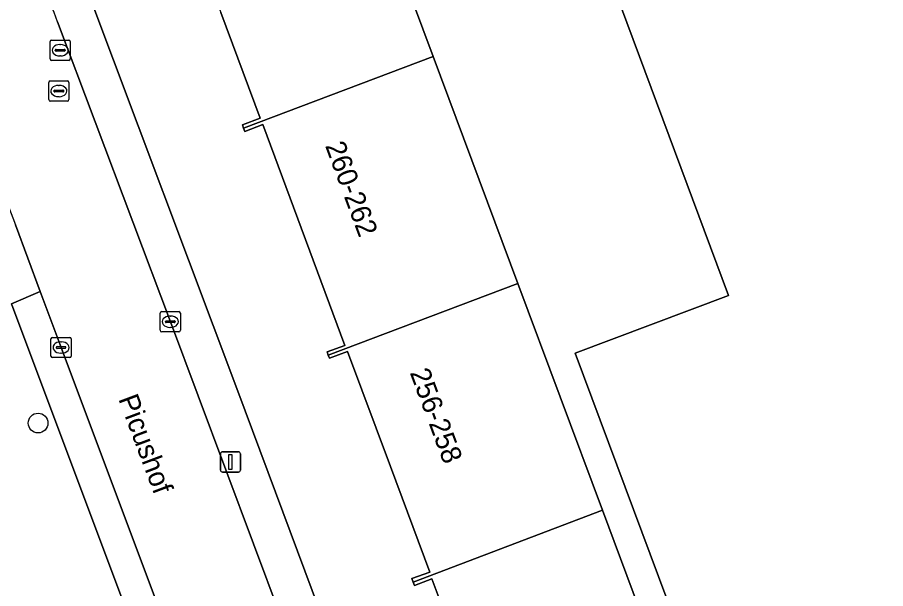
# Model space of a CAD drawing. Extents: x 162172 to 163187, y 382874 to 383685.
# Drawn here: x 162347.93 to 162390.96, y 383153.14 to 383181.44 of the extents above; entities that cross this region are included whole.
import ezdxf

# ---------------------------------------------------------------- set-up
doc = ezdxf.new("R2010")
doc.units = 0
for name, color, linetype in [('IMGEO_Boom', 7, 'Continuous'), ('IMGEO_Erf', 7, 'Continuous'), ('IMGEO_Groenvoorziening', 7, 'Continuous'), ('IMGEO_Haag', 7, 'Continuous'), ('IMGEO_Kolk', 7, 'Continuous'), ('IMGEO_Lichtmast', 7, 'Continuous'), ('IMGEO_Openbare_ruimte_label', 7, 'Continuous'), ('IMGEO_Pand', 7, 'Continuous'), ('IMGEO_Pand_nummerreeks', 7, 'Continuous'), ('IMGEO_Rijbaan_lokaal_open', 7, 'Continuous'), ('IMGEO_Rioolput', 7, 'Continuous'), ('IMGEO_Voetpad_open', 7, 'Continuous')]:
    doc.layers.add(name, color=color, linetype=linetype)

msp = doc.modelspace()

# ---------------------------------------------------------------- linework, layer by layer
at = {"layer": 'IMGEO_Boom'}
msp.add_circle((162348.961, 383161.341), 0.489, dxfattribs=at)
at = {"layer": 'IMGEO_Erf'}
for points in [[(162359.825, 383215.896), (162358.914, 383216.981), (162356.967, 383215.305), (162356.504, 383215.835), (162349.101, 383209.561), (162355.095, 383202.477), (162363.815, 383192.171), (162364.347, 383190.746), (162368.54, 383179.505), (162372.735, 383168.262), (162376.929, 383157.02), (162381.126, 383145.77), (162385.323, 383134.518), (162389.521, 383123.265), (162393.719, 383112.013)], [(162393.012, 383118.114), (162386.314, 383136.041), (162375.57, 383164.802), (162383.174, 383167.656), (162370.478, 383201.768), (162404.26, 383214.377)], [(162351.468, 383182.584), (162358.858, 383162.93), (162388.064, 383084.639), (162394.027, 383068.875), (162394.311, 383068.989), (162396.634, 383062.777)], [(162370.61, 383147.953), (162368.479, 383153.634), (162367.606, 383153.302), (162367.547, 383153.465), (162367.485, 383153.637), (162368.369, 383153.957), (162366.419, 383159.186), (162364.29, 383164.892), (162363.393, 383164.551), (162363.34, 383164.702), (162363.28, 383164.876), (162364.167, 383165.185), (162362.212, 383170.437), (162360.093, 383176.132), (162359.203, 383175.79), (162359.146, 383175.945), (162359.084, 383176.113), (162359.965, 383176.439), (162358.011, 383181.679)]]:
    msp.add_lwpolyline(points, dxfattribs=at)
at = {"layer": 'IMGEO_Groenvoorziening'}
for points in [[(162349.07, 383167.852), (162347.838, 383171.163)], [(162360.369, 383137.577), (162358.978, 383137.041), (162347.643, 383167.248), (162349.07, 383167.852)]]:
    msp.add_lwpolyline(points, dxfattribs=at)
msp.add_lwpolyline([(162360.369, 383137.577), (162355.914, 383149.578), (162350.1, 383165.084), (162349.07, 383167.852), (162347.643, 383167.248), (162358.978, 383137.041)], close=True, dxfattribs=at)
at = {"layer": 'IMGEO_Haag'}
msp.add_lwpolyline([(162360.369, 383137.577), (162355.914, 383149.578), (162350.1, 383165.084), (162349.07, 383167.852), (162347.643, 383167.248), (162358.978, 383137.041)], close=True, dxfattribs=at)
at = {"layer": 'IMGEO_Kolk'}
for p, q in [((162355.086, 383166.863), (162355.938, 383166.863)), ((162355.011, 383165.937), (162355.011, 383166.789)), ((162355.499, 383166.643), (162355.524, 383166.643)), ((162356.012, 383166.789), (162356.012, 383165.937)), ((162355.27, 383166.357), (162355.27, 383166.369)), ((162355.708, 383166.32), (162355.31, 383166.32)), ((162355.313, 383166.406), (162355.711, 383166.406)), ((162355.522, 383166.083), (162355.497, 383166.083)), ((162355.754, 383166.369), (162355.754, 383166.357)), ((162349.674, 383165.584), (162350.526, 383165.584)), ((162355.938, 383165.863), (162355.086, 383165.863)), ((162349.599, 383164.658), (162349.599, 383165.51)), ((162349.901, 383165.127), (162350.299, 383165.127)), ((162350.087, 383165.364), (162350.112, 383165.364)), ((162350.6, 383165.51), (162350.6, 383164.658)), ((162349.858, 383165.078), (162349.858, 383165.09)), ((162350.296, 383165.041), (162349.898, 383165.041)), ((162350.11, 383164.804), (162350.085, 383164.804)), ((162350.342, 383165.09), (162350.342, 383165.078)), ((162350.526, 383164.584), (162349.674, 383164.584))]:
    msp.add_line(p, q, dxfattribs=at)
for points in [[(162355.086, 383166.863), (162355.938, 383166.863)], [(162355.011, 383165.937), (162355.011, 383166.789)], [(162356.012, 383166.789), (162356.012, 383165.937)], [(162349.674, 383165.584), (162350.526, 383165.584)], [(162355.938, 383165.863), (162355.086, 383165.863)], [(162349.599, 383164.658), (162349.599, 383165.51)], [(162350.6, 383165.51), (162350.6, 383164.658)], [(162350.526, 383164.584), (162349.674, 383164.584)]]:
    msp.add_lwpolyline(points, dxfattribs=at)
for centre, radius, start, end in [((162355.088, 383166.787), 0.0765, 91.552, 178.448), ((162355.088, 383166.787), 0.0765, 91.552, 178.448), ((162355.936, 383166.787), 0.0765, 1.552, 88.448), ((162355.936, 383166.787), 0.0765, 1.552, 88.448), ((162355.31, 383166.366), 0.0403, 85.8775, 175.7526), ((162355.307, 383166.356), 0.0366, 178.938, 274.7102), ((162355.711, 383166.363), 0.043, 264.8664, 352.4533), ((162355.715, 383166.368), 0.0386, 1.7309, 96.639), ((162349.676, 383165.508), 0.0765, 91.552, 178.448), ((162349.676, 383165.508), 0.0765, 91.552, 178.448), ((162350.524, 383165.508), 0.0765, 1.552, 88.448), ((162350.524, 383165.508), 0.0765, 1.552, 88.448), ((162355.088, 383165.939), 0.0765, 181.552, 268.448), ((162355.088, 383165.939), 0.0765, 181.552, 268.448), ((162355.936, 383165.939), 0.0765, 271.552, 358.448), ((162355.936, 383165.939), 0.0765, 271.552, 358.448), ((162349.898, 383165.087), 0.0403, 85.8775, 175.7526), ((162350.303, 383165.089), 0.0386, 1.7309, 96.639), ((162349.895, 383165.077), 0.0366, 178.938, 274.7102), ((162350.299, 383165.084), 0.043, 264.8664, 352.4533), ((162349.676, 383164.66), 0.0765, 181.552, 268.448), ((162349.676, 383164.66), 0.0765, 181.552, 268.448), ((162350.524, 383164.66), 0.0765, 271.552, 358.448), ((162350.524, 383164.66), 0.0765, 271.552, 358.448)]:
    msp.add_arc(centre, radius, start, end, dxfattribs=at)
for centre, major_axis, ratio, start_param, end_param in [((162355.498, 383166.363), (-0.387, 0.002), 0.722429, 4.712389, 7.853982), ((162355.523, 383166.363), (-0.39, 0.002), 0.717154, 1.570796, 4.712389), ((162350.086, 383165.084), (-0.387, 0.002), 0.722429, 4.712389, 7.853982), ((162350.111, 383165.084), (-0.39, 0.002), 0.717154, 1.570796, 4.712389)]:
    msp.add_ellipse(centre, major_axis=major_axis, ratio=ratio, start_param=start_param, end_param=end_param, dxfattribs=at)
at = {"layer": 'IMGEO_Lichtmast'}
for p, q in [((162357.999, 383159.017), (162357.999, 383159.817)), ((162357.999, 383159.817), (162357.999, 383159.017)), ((162358.099, 383159.917), (162358.889, 383159.917)), ((162358.889, 383159.917), (162358.099, 383159.917)), ((162358.989, 383159.817), (162358.989, 383159.017)), ((162358.989, 383159.017), (162358.989, 383159.817)), ((162358.889, 383158.917), (162358.099, 383158.917)), ((162358.099, 383158.917), (162358.889, 383158.917))]:
    msp.add_line(p, q, dxfattribs=at)
msp.add_lwpolyline([(162358.419, 383159.792), (162358.569, 383159.792), (162358.569, 383159.042), (162358.419, 383159.042), (162358.419, 383159.792)], dxfattribs=at)
for centre, start, end in [((162358.099, 383159.817), 90, 180), ((162358.099, 383159.817), 90, 180), ((162358.889, 383159.817), 0, 90), ((162358.889, 383159.817), 360, 90), ((162358.099, 383159.017), 180, 270), ((162358.099, 383159.017), 180, 270), ((162358.889, 383159.017), 270, 0), ((162358.889, 383159.017), 270, 0)]:
    msp.add_arc(centre, 0.1, start, end, dxfattribs=at)
at = {"layer": 'IMGEO_Pand'}
for points in [[(162386.314, 383136.041), (162415.944, 383147.093), (162417.844, 383147.826), (162410.672, 383167.051), (162409.86, 383166.738), (162408.565, 383170.144), (162409.362, 383170.441), (162414.958, 383172.527), (162412.841, 383178.088), (162412.51, 383178.958), (162415.912, 383180.219), (162416.23, 383179.355), (162417.081, 383179.732), (162416.948, 383180.088), (162404.26, 383214.377), (162370.478, 383201.768), (162383.174, 383167.656), (162375.57, 383164.802)], [(162354.945, 383187.202), (162355.002, 383187.038), (162355.887, 383187.376), (162358.011, 383181.679), (162359.965, 383176.439), (162359.084, 383176.113), (162359.146, 383175.945), (162368.54, 383179.505), (162364.347, 383190.746)], [(162363.34, 383164.702), (162372.735, 383168.262), (162368.54, 383179.505), (162359.146, 383175.945), (162359.203, 383175.79), (162360.093, 383176.132), (162362.212, 383170.437), (162364.167, 383165.185), (162363.28, 383164.876)], [(162363.34, 383164.702), (162363.393, 383164.551), (162364.29, 383164.892), (162366.419, 383159.186), (162368.369, 383153.957), (162367.485, 383153.637), (162367.547, 383153.465), (162376.929, 383157.02), (162372.735, 383168.262)], [(162376.929, 383157.02), (162367.547, 383153.465), (162367.606, 383153.302), (162368.479, 383153.634), (162370.61, 383147.953), (162372.58, 383142.699), (162371.68, 383142.395), (162371.723, 383142.27), (162381.126, 383145.77)]]:
    msp.add_lwpolyline(points, close=True, dxfattribs=at)
at = {"layer": 'IMGEO_Rijbaan_lokaal_open'}
for points in [[(162316.128, 383213.123), (162316.532, 383212.648), (162317.277, 383211.765), (162318.375, 383210.519), (162330.343, 383196.409), (162341.765, 383182.865), (162343.522, 383180.645), (162343.809, 383180.374), (162344.215, 383179.988), (162344.636, 383179.27), (162345.477, 383177.503), (162346.713, 383174.171), (162347.325, 383172.541), (162347.5, 383172.071), (162347.838, 383171.163), (162349.07, 383167.852), (162350.1, 383165.084), (162355.914, 383149.578), (162360.369, 383137.577), (162361.702, 383133.987), (162361.794, 383133.759)], [(162375.617, 383112.518), (162366.758, 383136.336), (162360.998, 383151.695), (162355.514, 383166.364), (162349.929, 383181.214)]]:
    msp.add_lwpolyline(points, dxfattribs=at)
msp.add_arc((162337.422, 383176.798), 13.264, 19.4466, 36.4422, dxfattribs=at)
at = {"layer": 'IMGEO_Rioolput'}
for p, q in [((162349.555, 383179.383), (162349.555, 383180.235)), ((162349.63, 383180.309), (162350.482, 383180.309)), ((162350.556, 383180.235), (162350.556, 383179.383)), ((162349.814, 383179.803), (162349.814, 383179.815)), ((162350.252, 383179.766), (162349.854, 383179.766)), ((162349.857, 383179.852), (162350.255, 383179.852)), ((162350.043, 383180.089), (162350.068, 383180.089)), ((162350.298, 383179.815), (162350.298, 383179.803)), ((162350.066, 383179.529), (162350.041, 383179.529)), ((162350.482, 383179.309), (162349.63, 383179.309)), ((162349.487, 383177.363), (162349.487, 383178.215)), ((162349.562, 383178.289), (162350.414, 383178.289)), ((162349.975, 383178.069), (162350, 383178.069)), ((162350.488, 383178.215), (162350.488, 383177.363)), ((162349.746, 383177.783), (162349.746, 383177.795)), ((162350.184, 383177.746), (162349.786, 383177.746)), ((162349.789, 383177.832), (162350.187, 383177.832)), ((162350.23, 383177.795), (162350.23, 383177.783)), ((162350.414, 383177.289), (162349.562, 383177.289)), ((162349.998, 383177.509), (162349.973, 383177.509))]:
    msp.add_line(p, q, dxfattribs=at)
for points in [[(162349.555, 383179.383), (162349.555, 383180.235)], [(162349.63, 383180.309), (162350.482, 383180.309)], [(162350.556, 383180.235), (162350.556, 383179.383)], [(162350.482, 383179.309), (162349.63, 383179.309)], [(162349.487, 383177.363), (162349.487, 383178.215)], [(162349.562, 383178.289), (162350.414, 383178.289)], [(162350.488, 383178.215), (162350.488, 383177.363)], [(162350.414, 383177.289), (162349.562, 383177.289)]]:
    msp.add_lwpolyline(points, dxfattribs=at)
for centre, radius, start, end in [((162349.632, 383180.233), 0.0765, 91.552, 178.448), ((162349.632, 383180.233), 0.0765, 91.552, 178.448), ((162350.48, 383180.233), 0.0765, 1.552, 88.448), ((162350.48, 383180.233), 0.0765, 1.552, 88.448), ((162349.854, 383179.812), 0.0403, 85.8775, 175.7526), ((162349.851, 383179.802), 0.0366, 178.938, 274.7102), ((162350.255, 383179.809), 0.043, 264.8664, 352.4533), ((162350.259, 383179.814), 0.0386, 1.7309, 96.639), ((162349.632, 383179.385), 0.0765, 181.552, 268.448), ((162349.632, 383179.385), 0.0765, 181.552, 268.448), ((162350.48, 383179.385), 0.0765, 271.552, 358.448), ((162350.48, 383179.385), 0.0765, 271.552, 358.448), ((162349.564, 383178.213), 0.0765, 91.552, 178.448), ((162349.564, 383178.213), 0.0765, 91.552, 178.448), ((162350.412, 383178.213), 0.0765, 1.552, 88.448), ((162350.412, 383178.213), 0.0765, 1.552, 88.448), ((162349.786, 383177.792), 0.0403, 85.8775, 175.7526), ((162349.783, 383177.782), 0.0366, 178.938, 274.7102), ((162350.187, 383177.789), 0.043, 264.8664, 352.4533), ((162350.191, 383177.794), 0.0386, 1.7309, 96.639), ((162349.564, 383177.365), 0.0765, 181.552, 268.448), ((162349.564, 383177.365), 0.0765, 181.552, 268.448), ((162350.412, 383177.365), 0.0765, 271.552, 358.448), ((162350.412, 383177.365), 0.0765, 271.552, 358.448)]:
    msp.add_arc(centre, radius, start, end, dxfattribs=at)
for centre, major_axis, ratio, start_param, end_param in [((162350.042, 383179.809), (-0.387, 0.002), 0.722429, 4.712389, 7.853982), ((162350.067, 383179.809), (-0.39, 0.002), 0.717154, 1.570796, 4.712389), ((162349.974, 383177.789), (-0.387, 0.002), 0.722429, 4.712389, 7.853982), ((162349.999, 383177.789), (-0.39, 0.002), 0.717154, 1.570796, 4.712389)]:
    msp.add_ellipse(centre, major_axis=major_axis, ratio=ratio, start_param=start_param, end_param=end_param, dxfattribs=at)
at = {"layer": 'IMGEO_Voetpad_open'}
for points in [[(162358.858, 383162.93), (162351.468, 383182.584)], [(162349.929, 383181.214), (162355.514, 383166.364), (162360.998, 383151.695), (162366.758, 383136.336), (162375.617, 383112.518), (162382.099, 383095.223), (162383.86, 383090.523), (162384.643, 383088.38), (162394.394, 383061.785), (162396.342, 383062.654), (162394.027, 383068.875), (162388.064, 383084.639), (162358.858, 383162.93)]]:
    msp.add_lwpolyline(points, dxfattribs=at)
msp.add_arc((162337.422, 383176.798), 13.264, 19.4466, 36.4422, dxfattribs=at)

# ---------------------------------------------------------------- texts
at = {"layer": 'IMGEO_Openbare_ruimte_label'}
msp.add_text('Picushof', height=1, rotation=290.556, dxfattribs=at).set_placement((162352.928, 383162.542))
at = {"layer": 'IMGEO_Pand_nummerreeks'}
for s, rotation, p in [('260-262', 290.4131, (162363.173, 383175.084)), ('256-258', 290.4566, (162367.37, 383163.844))]:
    msp.add_text(s, height=1, rotation=rotation, dxfattribs=at).set_placement(p)

doc.saveas('drawing.dxf')
